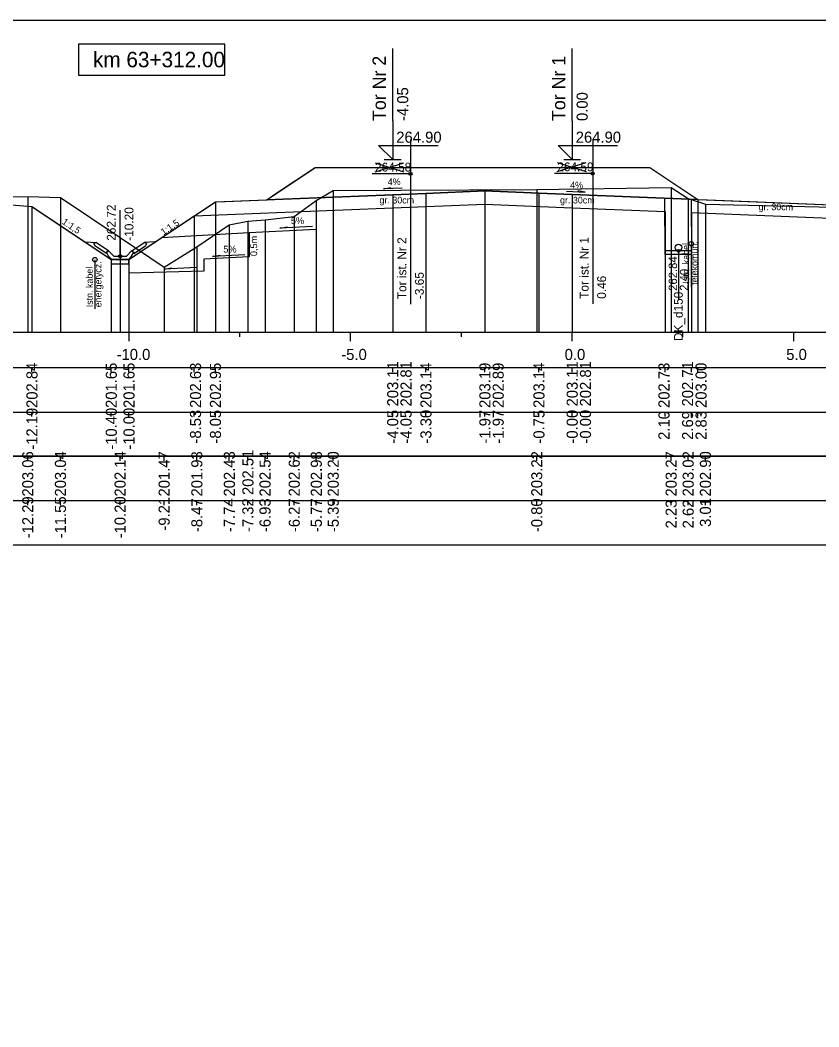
# Model space of a CAD drawing. Extents: x 6516023 to 6560129, y 5513077 to 5529206.
# Drawn here: x 6520843.09 to 6520861.12, y 5514427.77 to 5514450.51 of the extents above; entities that cross this region are included whole.
import ezdxf

# ---------------------------------------------------------------- set-up
doc = ezdxf.new("R2010")
doc.units = 0
for name, color, linetype in [('IR_default', 7, 'Continuous'), ('TOR_PRZEK_P-inne branze', 7, 'Continuous'), ('TOR_PRZEK_P-kable', 7, 'Continuous'), ('TOR_PRZEK_P-komponent', 7, 'Continuous'), ('TOR_PRZEK_P-odwodnienie', 7, 'Continuous'), ('TOR_PRZEK_P-opisy', 7, 'Continuous'), ('TOR_PRZEK_P-schodkowanie+wymiana', 7, 'Continuous'), ('TOR_PRZEK_P-tabelka istniejace', 7, 'Continuous'), ('TOR_PRZEK_P-tabelka projektowane', 7, 'Continuous'), ('TOR_PRZEK_P-teren istniejacy', 7, 'Continuous'), ('TOR_PRZEK_P-tory istniejace', 7, 'Continuous'), ('TOR_PRZEK_P-tory projektowane', 7, 'Continuous'), ('TOR_PRZEK_P-uklad odniesienia', 7, 'Continuous'), ('TOR_PRZEK_P-warstwa ochronna I', 7, 'Continuous'), ('TOR_PRZEK_P-warstwa ochronna II', 7, 'Continuous'), ('TOR_PS_T-skarpy projektowane', 7, 'Continuous'), ('TOR_RAMKI-ramka+tabelka 1', 7, 'Continuous')]:
    doc.layers.add(name, color=color, linetype=linetype)

msp = doc.modelspace()

# ---------------------------------------------------------------- linework, layer by layer
at = {"layer": 'IR_default'}
msp.add_lwpolyline([(6520843.361, 5514446.297), (6520844.566, 5514445.494), (6520845.04, 5514445.178), (6520845.151, 5514445.104), (6520845.475, 5514445.104), (6520845.551, 5514445.104), (6520846.617, 5514445.815), (6520846.863, 5514445.979), (6520847.38, 5514446.323), (6520847.502, 5514446.404), (6520847.722, 5514446.413), (6520848.661, 5514446.451), (6520848.868, 5514446.589), (6520849.752, 5514447.178), (6520852.586, 5514447.178), (6520853.252, 5514447.178), (6520853.356, 5514447.178), (6520853.802, 5514447.178), (6520854.467, 5514447.178), (6520857.302, 5514447.178), (6520857.507, 5514447.04), (6520858.385, 5514446.455), (6520858.607, 5514446.447), (6520859.552, 5514446.409), (6520862.142, 5514446.305)], dxfattribs=at)
at = {"layer": 'TOR_PRZEK_P-inne branze'}
msp.add_lwpolyline([(6520836.179, 5514446.003), (6520836.441, 5514446.177), (6520836.948, 5514446.515), (6520837.203, 5514446.535), (6520837.698, 5514446.575), (6520838.292, 5514446.557), (6520839.448, 5514446.522), (6520840.041, 5514446.505), (6520841.198, 5514446.47), (6520841.452, 5514446.45), (6520841.948, 5514446.41), (6520842.426, 5514446.372), (6520843.361, 5514446.297)], dxfattribs=at)
at = {"layer": 'TOR_PRZEK_P-kable'}
for p, q in [((6520858.237, 5514445.457), (6520858.237, 5514444.483)), ((6520844.781, 5514445.096), (6520844.781, 5514443.986))]:
    msp.add_line(p, q, dxfattribs=at)
for centre in [(6520858.237, 5514445.457), (6520844.781, 5514445.096)]:
    msp.add_circle(centre, 0.05, dxfattribs=at)
at = {"layer": 'TOR_PRZEK_P-komponent'}
msp.add_lwpolyline([(6520849.752, 5514447.178), (6520853.252, 5514447.178), (6520853.802, 5514447.178), (6520857.302, 5514447.178), (6520858.385, 5514446.455), (6520855.552, 5514446.569), (6520854.802, 5514446.599), (6520853.582, 5514446.648), (6520852.252, 5514446.594), (6520851.502, 5514446.564), (6520848.661, 5514446.451), (6520848.661, 5514446.451)], close=True, dxfattribs=at)
at = {"layer": 'TOR_PRZEK_P-odwodnienie'}
for p, q in [((6520857.65, 5514445.213), (6520857.646, 5514446.485)), ((6520858.25, 5514445.215), (6520858.246, 5514446.461)), ((6520845.351, 5514445.174), (6520845.351, 5514446.218)), ((6520845.042, 5514445.233), (6520844.781, 5514445.407)), ((6520845.086, 5514445.3), (6520844.806, 5514445.487)), ((6520845.616, 5514445.3), (6520845.896, 5514445.487)), ((6520845.66, 5514445.233), (6520845.921, 5514445.407)), ((6520845.053, 5514445.25), (6520845.042, 5514445.233)), ((6520845.044, 5514445.269), (6520845.091, 5514445.293)), ((6520845.086, 5514445.3), (6520845.078, 5514445.287)), ((6520845.211, 5514445.174), (6520845.091, 5514445.293)), ((6520845.161, 5514445.104), (6520845.541, 5514445.104)), ((6520845.211, 5514445.174), (6520845.491, 5514445.174)), ((6520845.491, 5514445.174), (6520845.611, 5514445.293)), ((6520845.611, 5514445.293), (6520845.659, 5514445.269)), ((6520845.616, 5514445.3), (6520845.624, 5514445.287)), ((6520845.649, 5514445.25), (6520845.66, 5514445.233)), ((6520858.25, 5514445.294), (6520857.65, 5514445.294)), ((6520858.25, 5514445.214), (6520857.65, 5514445.214)), ((6520857.95, 5514445.294), (6520857.95, 5514444.192))]:
    msp.add_line(p, q, dxfattribs=at)
for points in [[(6520846.302, 5514445.724), (6520846.301, 5514445.725), (6520846.302, 5514445.724), (6520846.301, 5514445.724), (6520846.302, 5514445.724), (6520846.302, 5514445.724), (6520846.302, 5514445.724), (6520846.302, 5514445.725)], [(6520844.56, 5514445.498), (6520844.806, 5514445.487)], [(6520844.756, 5514445.46), (6520844.806, 5514445.487)], [(6520844.756, 5514445.46), (6520844.781, 5514445.407)], [(6520846.143, 5514445.498), (6520845.896, 5514445.487)], [(6520845.946, 5514445.46), (6520845.896, 5514445.487)], [(6520845.946, 5514445.46), (6520845.921, 5514445.407)], [(6520845.078, 5514445.287), (6520845.043, 5514445.269)], [(6520845.043, 5514445.269), (6520845.053, 5514445.25)], [(6520845.091, 5514445.174), (6520845.044, 5514445.269)], [(6520845.161, 5514445.104), (6520845.091, 5514445.174)], [(6520845.151, 5514445.104), (6520845.15, 5514445.104), (6520845.151, 5514445.104), (6520845.15, 5514445.103), (6520845.151, 5514445.104), (6520845.151, 5514445.103), (6520845.151, 5514445.104), (6520845.151, 5514445.104)], [(6520845.551, 5514445.104), (6520845.151, 5514445.104), (6520845.151, 5514445.004), (6520845.551, 5514445.004), (6520845.551, 5514445.104)], [(6520845.541, 5514445.104), (6520845.611, 5514445.174)], [(6520845.551, 5514445.104), (6520845.55, 5514445.104), (6520845.551, 5514445.104), (6520845.55, 5514445.103), (6520845.551, 5514445.104), (6520845.551, 5514445.103), (6520845.551, 5514445.104), (6520845.551, 5514445.104)], [(6520845.611, 5514445.174), (6520845.659, 5514445.269)], [(6520845.624, 5514445.287), (6520845.659, 5514445.269)], [(6520845.659, 5514445.269), (6520845.649, 5514445.25)], [(6520845.147, 5514444.954), (6520845.146, 5514444.955), (6520845.147, 5514444.954), (6520845.146, 5514444.954), (6520845.147, 5514444.954), (6520845.147, 5514444.954), (6520845.147, 5514444.954), (6520845.147, 5514444.955)]]:
    msp.add_lwpolyline(points, dxfattribs=at)
for centre, radius in [((6520857.95, 5514445.369), 0.075), ((6520857.95, 5514445.294), 0.03), ((6520845.351, 5514445.174), 0.035)]:
    msp.add_circle(centre, radius, dxfattribs=at)
at = {"layer": 'TOR_PRZEK_P-opisy'}
for points in [[(6520851.712, 5514446.715), (6520851.294, 5514446.695), (6520851.462, 5514446.724)], [(6520855.427, 5514446.64), (6520855.845, 5514446.621), (6520855.677, 5514446.65)]]:
    msp.add_lwpolyline(points, dxfattribs=at)
at = {"layer": 'TOR_PRZEK_P-schodkowanie+wymiana'}
for p, q in [((6520849.778, 5514446.195), (6520849.778, 5514445.779)), ((6520849.778, 5514445.779), (6520848.261, 5514445.703)), ((6520848.261, 5514445.703), (6520846.285, 5514445.593)), ((6520848.261, 5514445.703), (6520848.261, 5514445.16)), ((6520848.261, 5514445.16), (6520847.238, 5514445.109)), ((6520847.238, 5514445.109), (6520847.238, 5514444.837)), ((6520847.238, 5514444.837), (6520845.551, 5514444.791))]:
    msp.add_line(p, q, dxfattribs=at)
at = {"layer": 'TOR_PRZEK_P-tabelka istniejace'}
for p, q in [((6520843.267, 5514440.556), (6520843.267, 5514440.656)), ((6520844.004, 5514440.556), (6520844.004, 5514440.656)), ((6520845.35, 5514440.556), (6520845.35, 5514440.656)), ((6520846.344, 5514440.556), (6520846.344, 5514440.656)), ((6520847.082, 5514440.556), (6520847.082, 5514440.656)), ((6520847.815, 5514440.556), (6520847.815, 5514440.656)), ((6520848.234, 5514440.556), (6520848.234, 5514440.656)), ((6520848.621, 5514440.556), (6520848.621, 5514440.656)), ((6520849.279, 5514440.556), (6520849.279, 5514440.656)), ((6520849.778, 5514440.556), (6520849.778, 5514440.656)), ((6520850.159, 5514440.556), (6520850.159, 5514440.656)), ((6520854.753, 5514440.556), (6520854.753, 5514440.656)), ((6520857.785, 5514440.556), (6520857.785, 5514440.656)), ((6520858.169, 5514440.556), (6520858.169, 5514440.656)), ((6520858.558, 5514440.556), (6520858.558, 5514440.656)), ((6520811.752, 5514439.656), (6520895.552, 5514439.656)), ((6520843.267, 5514439.556), (6520843.267, 5514439.656)), ((6520844.004, 5514439.556), (6520844.004, 5514439.656)), ((6520845.35, 5514439.556), (6520845.35, 5514439.656)), ((6520846.344, 5514439.556), (6520846.344, 5514439.656)), ((6520847.082, 5514439.556), (6520847.082, 5514439.656)), ((6520847.815, 5514439.556), (6520847.815, 5514439.656)), ((6520848.234, 5514439.556), (6520848.234, 5514439.656)), ((6520848.621, 5514439.556), (6520848.621, 5514439.656)), ((6520849.279, 5514439.556), (6520849.279, 5514439.656)), ((6520849.778, 5514439.556), (6520849.778, 5514439.656)), ((6520850.159, 5514439.556), (6520850.159, 5514439.656)), ((6520854.753, 5514439.556), (6520854.753, 5514439.656)), ((6520857.785, 5514439.556), (6520857.785, 5514439.656)), ((6520858.169, 5514439.556), (6520858.169, 5514439.656)), ((6520858.558, 5514439.556), (6520858.558, 5514439.656))]:
    msp.add_line(p, q, dxfattribs=at)
for points in [[(6520854.753, 5514446.68), (6520854.753, 5514443.656), (6520854.753, 5514443.526), (6520854.753, 5514443.456)], [(6520857.785, 5514446.723), (6520857.785, 5514443.656), (6520857.785, 5514443.526), (6520857.785, 5514443.456)], [(6520843.267, 5514446.521), (6520843.267, 5514443.656), (6520843.267, 5514443.526), (6520843.267, 5514443.456)], [(6520844.004, 5514446.5), (6520844.004, 5514443.656), (6520844.004, 5514443.526), (6520844.004, 5514443.456)], [(6520850.159, 5514446.66), (6520850.159, 5514443.656), (6520850.159, 5514443.526), (6520850.159, 5514443.456)], [(6520858.169, 5514446.48), (6520858.169, 5514443.656), (6520858.169, 5514443.526), (6520858.169, 5514443.456)], [(6520849.778, 5514446.432), (6520849.778, 5514443.656), (6520849.778, 5514443.526), (6520849.778, 5514443.456)], [(6520858.558, 5514446.352), (6520858.558, 5514443.656), (6520858.558, 5514443.526), (6520858.558, 5514443.456)], [(6520848.621, 5514446), (6520848.621, 5514443.656), (6520848.621, 5514443.526), (6520848.621, 5514443.456)], [(6520849.279, 5514446.074), (6520849.279, 5514443.656), (6520849.279, 5514443.526), (6520849.279, 5514443.456)], [(6520847.815, 5514445.881), (6520847.815, 5514443.656), (6520847.815, 5514443.526), (6520847.815, 5514443.456)], [(6520848.234, 5514445.966), (6520848.234, 5514443.656), (6520848.234, 5514443.526), (6520848.234, 5514443.456)], [(6520845.35, 5514445.599), (6520845.35, 5514443.656), (6520845.35, 5514443.526), (6520845.35, 5514443.456)], [(6520847.082, 5514445.389), (6520847.082, 5514443.656), (6520847.082, 5514443.526), (6520847.082, 5514443.456)], [(6520846.344, 5514444.925), (6520846.344, 5514443.656), (6520846.344, 5514443.526), (6520846.344, 5514443.456)]]:
    msp.add_lwpolyline(points, dxfattribs=at)
msp.add_lwpolyline([(6520811.752, 5514440.656), (6520811.752, 5514438.656), (6520895.552, 5514438.656), (6520895.552, 5514440.656)], close=True, dxfattribs=at)
at = {"layer": 'TOR_PRZEK_P-tabelka projektowane'}
for p, q in [((6520843.361, 5514442.556), (6520843.361, 5514442.656)), ((6520845.151, 5514442.556), (6520845.151, 5514442.656)), ((6520845.551, 5514442.556), (6520845.551, 5514442.656)), ((6520847.023, 5514442.556), (6520847.023, 5514442.656)), ((6520847.502, 5514442.556), (6520847.502, 5514442.656)), ((6520851.502, 5514442.556), (6520851.502, 5514442.656)), ((6520852.252, 5514442.556), (6520852.252, 5514442.656)), ((6520853.582, 5514442.556), (6520853.582, 5514442.656)), ((6520854.802, 5514442.556), (6520854.802, 5514442.656)), ((6520855.552, 5514442.556), (6520855.552, 5514442.656)), ((6520857.647, 5514442.556), (6520857.647, 5514442.656)), ((6520858.246, 5514442.556), (6520858.246, 5514442.656)), ((6520858.385, 5514442.556), (6520858.385, 5514442.656)), ((6520811.752, 5514441.656), (6520895.552, 5514441.656)), ((6520843.361, 5514441.556), (6520843.361, 5514441.656)), ((6520845.151, 5514441.556), (6520845.151, 5514441.656)), ((6520845.551, 5514441.556), (6520845.551, 5514441.656)), ((6520847.023, 5514441.556), (6520847.023, 5514441.656)), ((6520847.502, 5514441.556), (6520847.502, 5514441.656)), ((6520851.502, 5514441.556), (6520851.502, 5514441.656)), ((6520852.252, 5514441.556), (6520852.252, 5514441.656)), ((6520853.582, 5514441.556), (6520853.582, 5514441.656)), ((6520854.802, 5514441.556), (6520854.802, 5514441.656)), ((6520855.552, 5514441.556), (6520855.552, 5514441.656)), ((6520857.647, 5514441.556), (6520857.647, 5514441.656)), ((6520858.246, 5514441.556), (6520858.246, 5514441.656)), ((6520858.385, 5514441.556), (6520858.385, 5514441.656))]:
    msp.add_line(p, q, dxfattribs=at)
for points in [[(6520851.502, 5514446.564), (6520851.502, 5514443.656), (6520851.502, 5514443.526), (6520851.502, 5514443.456)], [(6520852.252, 5514446.594), (6520852.252, 5514443.656), (6520852.252, 5514443.526), (6520852.252, 5514443.456)], [(6520853.582, 5514446.648), (6520853.582, 5514443.656), (6520853.582, 5514443.526), (6520853.582, 5514443.456)], [(6520854.802, 5514446.599), (6520854.802, 5514443.656), (6520854.802, 5514443.526), (6520854.802, 5514443.456)], [(6520855.552, 5514446.569), (6520855.552, 5514443.656), (6520855.552, 5514443.526), (6520855.552, 5514443.456)], [(6520858.385, 5514446.455), (6520858.385, 5514443.656), (6520858.385, 5514443.526), (6520858.385, 5514443.456)], [(6520843.361, 5514446.297), (6520843.361, 5514443.656), (6520843.361, 5514443.526), (6520843.361, 5514443.456)], [(6520847.502, 5514446.404), (6520847.502, 5514443.656), (6520847.502, 5514443.526), (6520847.502, 5514443.456)], [(6520851.502, 5514446.264), (6520851.502, 5514443.656), (6520851.502, 5514443.526), (6520851.502, 5514443.456)], [(6520853.582, 5514446.348), (6520853.582, 5514443.656), (6520853.582, 5514443.526), (6520853.582, 5514443.456)], [(6520855.552, 5514446.269), (6520855.552, 5514443.656), (6520855.552, 5514443.526), (6520855.552, 5514443.456)], [(6520847.023, 5514446.085), (6520847.023, 5514443.656), (6520847.023, 5514443.526), (6520847.023, 5514443.456)], [(6520857.647, 5514446.185), (6520857.647, 5514443.656), (6520857.647, 5514443.526), (6520857.647, 5514443.456)], [(6520858.246, 5514446.161), (6520858.246, 5514443.656), (6520858.246, 5514443.526), (6520858.246, 5514443.456)], [(6520845.151, 5514445.104), (6520845.151, 5514443.656), (6520845.151, 5514443.526), (6520845.151, 5514443.456)], [(6520845.551, 5514445.104), (6520845.551, 5514443.656), (6520845.551, 5514443.526), (6520845.551, 5514443.456)]]:
    msp.add_lwpolyline(points, dxfattribs=at)
msp.add_lwpolyline([(6520811.752, 5514442.656), (6520811.752, 5514440.656), (6520895.552, 5514440.656), (6520895.552, 5514442.656)], close=True, dxfattribs=at)
at = {"layer": 'TOR_PRZEK_P-teren istniejacy'}
msp.add_lwpolyline([(6520842.545, 5514446.507), (6520843.267, 5514446.521), (6520844.004, 5514446.5), (6520845.35, 5514445.599), (6520846.344, 5514444.925), (6520847.082, 5514445.389), (6520847.815, 5514445.881), (6520848.234, 5514445.966), (6520848.621, 5514446), (6520849.279, 5514446.074), (6520849.778, 5514446.432), (6520850.159, 5514446.66), (6520854.753, 5514446.68), (6520857.785, 5514446.723), (6520858.169, 5514446.48), (6520858.558, 5514446.352), (6520866.254, 5514446.171)], dxfattribs=at)
at = {"layer": 'TOR_PRZEK_P-tory istniejace'}
for p, q in [((6520851.902, 5514447.811), (6520851.902, 5514444.091)), ((6520856.015, 5514447.819), (6520856.015, 5514444.098)), ((6520851.103, 5514447.083), (6520851.755, 5514447.286)), ((6520851.103, 5514447.286), (6520851.755, 5514447.083)), ((6520855.216, 5514447.09), (6520855.868, 5514447.293)), ((6520855.216, 5514447.293), (6520855.868, 5514447.09)), ((6520851.903, 5514447.036), (6520851.037, 5514447.036)), ((6520856.016, 5514447.043), (6520855.15, 5514447.043))]:
    msp.add_line(p, q, dxfattribs=at)
for centre in [(6520851.903, 5514447.036), (6520856.016, 5514447.043)]:
    msp.add_circle(centre, 0.035, dxfattribs=at)
at = {"layer": 'TOR_PRZEK_P-tory projektowane'}
for p, q in [((6520851.502, 5514448.235), (6520851.502, 5514449.867)), ((6520855.552, 5514448.235), (6520855.552, 5514449.867)), ((6520851.502, 5514448.235), (6520851.502, 5514447.358)), ((6520855.552, 5514448.235), (6520855.552, 5514447.358)), ((6520851.502, 5514447.358), (6520851.182, 5514447.677)), ((6520851.182, 5514447.677), (6520852.527, 5514447.677)), ((6520855.552, 5514447.358), (6520855.232, 5514447.677)), ((6520855.232, 5514447.677), (6520856.577, 5514447.677)), ((6520851.31, 5514447.358), (6520851.693, 5514447.358)), ((6520855.36, 5514447.358), (6520855.743, 5514447.358))]:
    msp.add_line(p, q, dxfattribs=at)
at = {"layer": 'TOR_PRZEK_P-uklad odniesienia'}
for p, q in [((6520815.552, 5514443.456), (6520895.552, 5514443.456)), ((6520845.552, 5514443.256), (6520845.552, 5514443.456)), ((6520848.052, 5514443.356), (6520848.052, 5514443.456)), ((6520850.552, 5514443.256), (6520850.552, 5514443.456)), ((6520853.052, 5514443.356), (6520853.052, 5514443.456)), ((6520855.552, 5514443.256), (6520855.552, 5514443.456)), ((6520858.052, 5514443.356), (6520858.052, 5514443.456)), ((6520860.552, 5514443.256), (6520860.552, 5514443.456))]:
    msp.add_line(p, q, dxfattribs=at)
msp.add_lwpolyline([(6520847.71, 5514449.966), (6520844.41, 5514449.966), (6520844.41, 5514449.266), (6520847.71, 5514449.266)], close=True, dxfattribs=at)
at = {"layer": 'TOR_PRZEK_P-warstwa ochronna I'}
for points in [[(6520847.023, 5514446.085), (6520851.502, 5514446.264), (6520853.582, 5514446.348), (6520855.552, 5514446.269), (6520857.647, 5514446.185)], [(6520858.246, 5514446.161), (6520861.742, 5514446.021)]]:
    msp.add_lwpolyline(points, dxfattribs=at)
at = {"layer": 'TOR_PRZEK_P-warstwa ochronna II'}
msp.add_lwpolyline([(6520843.361, 5514446.297), (6520845.151, 5514445.104), (6520845.551, 5514445.104), (6520847.502, 5514446.404), (6520851.502, 5514446.564), (6520852.252, 5514446.594), (6520853.582, 5514446.648), (6520854.802, 5514446.599), (6520855.552, 5514446.569), (6520858.385, 5514446.455), (6520862.142, 5514446.305)], dxfattribs=at)
at = {"layer": 'TOR_PS_T-skarpy projektowane'}
for points in [[(6520849.693, 5514445.849), (6520848.957, 5514445.809), (6520849.13, 5514445.84)], [(6520848.168, 5514445.204), (6520847.432, 5514445.165), (6520847.605, 5514445.195)], [(6520847.08, 5514444.922), (6520846.345, 5514444.883), (6520846.517, 5514444.913)]]:
    msp.add_lwpolyline(points, dxfattribs=at)
at = {"layer": 'TOR_RAMKI-ramka+tabelka 1'}
msp.add_lwpolyline([(6520722.102, 5514450.506), (6520969.602, 5514450.506), (6520969.602, 5514359.006), (6520722.102, 5514359.006)], close=True, dxfattribs=at)

# ---------------------------------------------------------------- texts
at = {"layer": 'TOR_PRZEK_P-kable'}
for s, height, p in [('Istn. kabel', 0.14999, (6520858.192, 5514444.559)), ('telekomun.', 0.15, (6520858.386, 5514444.531)), ('Istn. kabel', 0.14999, (6520844.735, 5514444.022)), ('energetycz.', 0.14999, (6520844.93, 5514444.022))]:
    msp.add_text(s, height=height, rotation=90.0511, dxfattribs=at).set_placement(p)
at = {"layer": 'TOR_PRZEK_P-odwodnienie'}
for s, height, p in [('262.72', 0.2, (6520845.251, 5514445.524)), ('-10.20', 0.2, (6520845.651, 5514445.524)), ('262.84', 0.19, (6520857.919, 5514444.394)), ('2.40', 0.19, (6520858.172, 5514444.394)), ('DK_d150', 0.2, (6520858.047, 5514443.258))]:
    msp.add_text(s, height=height, rotation=90, dxfattribs=at).set_placement(p)
at = {"layer": 'TOR_PRZEK_P-opisy'}
for s, rotation, p in [('4%', 0.1515, (6520851.389, 5514446.78)), ('4%', 359.8485, (6520855.506, 5514446.706)), ('1:1,5', 325.9299, (6520844.026, 5514445.918)), ('1:1,5', 34.0701, (6520846.331, 5514445.644))]:
    msp.add_text(s, height=0.15, rotation=rotation, dxfattribs=at).set_placement(p)
at = {"layer": 'TOR_PRZEK_P-schodkowanie+wymiana'}
msp.add_text('0,5m', height=0.1545, rotation=90, dxfattribs=at).set_placement((6520848.443, 5514445.176))
at = {"layer": 'TOR_PRZEK_P-tabelka istniejace'}
for s, p in [('203.06', (6520843.392, 5514439.747)), ('203.04', (6520844.129, 5514439.748)), ('202.14', (6520845.475, 5514439.748)), ('201.93', (6520847.207, 5514439.748)), ('202.43', (6520847.94, 5514439.748)), ('202.51', (6520848.359, 5514439.782)), ('202.54', (6520848.746, 5514439.748)), ('202.62', (6520849.404, 5514439.75)), ('202.98', (6520849.903, 5514439.747)), ('203.20', (6520850.284, 5514439.748)), ('203.22', (6520854.878, 5514439.75)), ('203.02', (6520858.294, 5514439.75)), ('202.90', (6520858.683, 5514439.748)), ('201.47', (6520846.469, 5514439.748)), ('203.27', (6520857.91, 5514439.748)), ('-12.29', (6520843.392, 5514438.804)), ('-11.55', (6520844.129, 5514438.803)), ('-10.20', (6520845.475, 5514438.804)), ('-9.21', (6520846.469, 5514438.978)), ('-8.47', (6520847.207, 5514438.944)), ('-7.74', (6520847.94, 5514438.944)), ('-7.32', (6520848.359, 5514438.946)), ('-6.93', (6520848.746, 5514438.944)), ('-6.27', (6520849.404, 5514438.944)), ('-5.77', (6520849.903, 5514438.944)), ('-5.39', (6520850.284, 5514438.944)), ('-0.80', (6520854.878, 5514438.944)), ('2.23', (6520857.91, 5514439.027)), ('2.62', (6520858.294, 5514439.029)), ('3.01', (6520858.683, 5514439.062))]:
    msp.add_text(s, height=0.25, rotation=90, dxfattribs=at).set_placement(p)
at = {"layer": 'TOR_PRZEK_P-tabelka projektowane'}
for s, p in [('202.84', (6520843.486, 5514441.748)), ('201.65', (6520845.276, 5514441.747)), ('201.65', (6520845.676, 5514441.747)), ('202.63', (6520847.177, 5514441.748)), ('202.95', (6520847.627, 5514441.747)), ('203.11', (6520851.627, 5514441.782)), ('202.81', (6520851.927, 5514441.782)), ('203.14', (6520852.377, 5514441.748)), ('203.19', (6520853.707, 5514441.748)), ('202.89', (6520854.007, 5514441.748)), ('203.14', (6520854.927, 5514441.748)), ('203.11', (6520855.677, 5514441.782)), ('202.81', (6520855.977, 5514441.782)), ('202.73', (6520857.748, 5514441.748)), ('202.71', (6520858.281, 5514441.782)), ('203.00', (6520858.585, 5514441.748)), ('-12.19', (6520843.486, 5514440.804)), ('-10.40', (6520845.276, 5514440.804)), ('-10.00', (6520845.676, 5514440.804)), ('-8.53', (6520847.177, 5514440.944)), ('-8.05', (6520847.627, 5514440.943)), ('-4.05', (6520851.627, 5514440.943)), ('-4.05', (6520851.927, 5514440.943)), ('-3.30', (6520852.377, 5514440.944)), ('-1.97', (6520853.707, 5514440.944)), ('-1.97', (6520854.007, 5514440.944)), ('-0.75', (6520854.927, 5514440.943)), ('-0.00', (6520855.677, 5514440.944)), ('-0.00', (6520855.977, 5514440.944)), ('2.10', (6520857.748, 5514441.028)), ('2.69', (6520858.281, 5514441.028)), ('2.83', (6520858.585, 5514441.027))]:
    msp.add_text(s, height=0.25, rotation=90, dxfattribs=at).set_placement(p)
at = {"layer": 'TOR_PRZEK_P-tory istniejace'}
for s, p in [('264.58', (6520851.103, 5514447.086)), ('264.59', (6520855.216, 5514447.093))]:
    msp.add_text(s, height=0.2, dxfattribs=at).set_placement(p)
for s, rotation, p in [('Tor ist. Nr 2', 90.0511, (6520851.809, 5514444.205)), ('Tor ist. Nr 1', 90.0511, (6520855.922, 5514444.213)), ('-3.65', 90, (6520852.203, 5514444.206)), ('0.46', 90, (6520856.316, 5514444.213))]:
    msp.add_text(s, height=0.2, rotation=rotation, dxfattribs=at).set_placement(p)
at = {"layer": 'TOR_PRZEK_P-tory projektowane'}
for s, height, p in [('Tor Nr 2', 0.3, (6520851.347, 5514448.229)), ('Tor Nr 1', 0.3, (6520855.397, 5514448.229)), ('-4.05', 0.25, (6520851.852, 5514448.228)), ('0.00', 0.25, (6520855.902, 5514448.228))]:
    msp.add_text(s, height=height, rotation=90, dxfattribs=at).set_placement(p)
for p in [(6520851.582, 5514447.738), (6520855.632, 5514447.738)]:
    msp.add_text('264.90', height=0.25, dxfattribs=at).set_placement(p)
at = {"layer": 'TOR_PRZEK_P-uklad odniesienia'}
for s, height, p in [('km 63+312.00', 0.35, (6520844.738, 5514449.441)), ('-10.0', 0.25, (6520845.271, 5514442.831)), ('-5.0', 0.25, (6520850.341, 5514442.831)), ('0.0', 0.25, (6520855.382, 5514442.831)), ('5.0', 0.25, (6520860.382, 5514442.831))]:
    msp.add_text(s, height=height, dxfattribs=at).set_placement(p)
at = {"layer": 'TOR_PRZEK_P-warstwa ochronna I'}
for p in [(6520851.204, 5514446.366), (6520855.278, 5514446.366), (6520859.757, 5514446.214)]:
    msp.add_text('gr. 30cm', height=0.15, dxfattribs=at).set_placement(p)
at = {"layer": 'TOR_PS_T-skarpy projektowane'}
for p in [(6520849.204, 5514445.9), (6520847.679, 5514445.256)]:
    msp.add_text('5%', height=0.1545, dxfattribs=at).set_placement(p)

doc.saveas('drawing.dxf')
